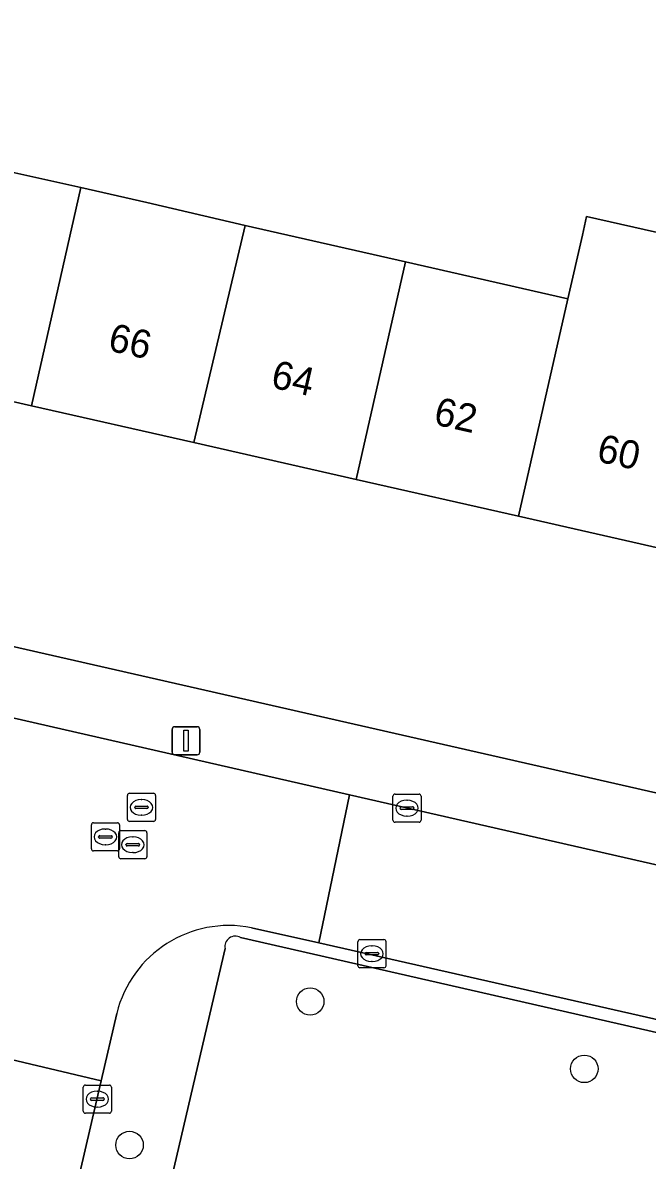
# Model space of a CAD drawing. Extents: x 163683 to 164494, y 382709 to 383872.
# Drawn here: x 164011.82 to 164034.01, y 383579.12 to 383619.56 of the extents above; entities that cross this region are included whole.
import ezdxf

# ---------------------------------------------------------------- set-up
doc = ezdxf.new("R2010")
doc.units = 0
for name, color, linetype in [('IMGEO_Boom', 7, 'Continuous'), ('IMGEO_Erf', 7, 'Continuous'), ('IMGEO_Groenvoorziening', 7, 'Continuous'), ('IMGEO_Kolk', 7, 'Continuous'), ('IMGEO_Lichtmast', 7, 'Continuous'), ('IMGEO_Pand', 7, 'Continuous'), ('IMGEO_Pand_nummerreeks', 7, 'Continuous'), ('IMGEO_Rijbaan_lokaal_open', 7, 'Continuous'), ('IMGEO_Rioolput', 7, 'Continuous'), ('IMGEO_Voetpad_open', 7, 'Continuous')]:
    doc.layers.add(name, color=color, linetype=linetype)

msp = doc.modelspace()

# ---------------------------------------------------------------- linework, layer by layer
at = {"layer": 'IMGEO_Boom'}
for centre in [(164022.035, 383584.763), (164031.775, 383582.367), (164015.615, 383579.66)]:
    msp.add_circle(centre, 0.489, dxfattribs=at)
at = {"layer": 'IMGEO_Erf'}
msp.add_lwpolyline([(163993.91, 383633.211), (163990.673, 383618.913), (163995.55, 383617.81), (163996.624, 383617.566), (164000.221, 383616.749), (164002.337, 383616.268), (164008.112, 383614.985), (164013.888, 383613.701), (164016.226, 383613.169), (164019.72, 383612.358), (164025.425, 383611.059), (164031.194, 383609.746), (164031.708, 383612.014), (164031.858, 383612.675), (164037.629, 383611.367)], dxfattribs=at)
msp.add_lwpolyline([(164029.442, 383602.015), (164023.671, 383603.324), (164017.9, 383604.634), (164012.129, 383605.943), (164006.359, 383607.252), (164000.589, 383608.561), (163994.875, 383609.858), (163988.928, 383611.207), (163987.059, 383602.949), (164039.207, 383591.068), (164041.099, 383599.37), (164035.213, 383600.706)], close=True, dxfattribs=at)
at = {"layer": 'IMGEO_Groenvoorziening'}
msp.add_lwpolyline([(164019.015, 383586.644), (164016.807, 383577.196), (164040.731, 383571.663), (164043.093, 383571.179), (164043.752, 383571.528), (164045.758, 383580.337), (164045.236, 383581.166), (164019.56, 383587.035)], dxfattribs=at)
msp.add_arc((164019.372, 383586.721), 0.366, 59.1424, 192.1713, dxfattribs=at)
at = {"layer": 'IMGEO_Kolk'}
for p, q in [((164025.05, 383592.137), (164025.902, 383592.137)), ((164024.975, 383591.211), (164024.975, 383592.063)), ((164025.463, 383591.917), (164025.488, 383591.917)), ((164025.976, 383592.063), (164025.976, 383591.211)), ((164025.234, 383591.631), (164025.234, 383591.643)), ((164025.672, 383591.594), (164025.274, 383591.594)), ((164025.277, 383591.68), (164025.675, 383591.68)), ((164025.486, 383591.357), (164025.461, 383591.357)), ((164025.718, 383591.643), (164025.718, 383591.631)), ((164025.902, 383591.137), (164025.05, 383591.137)), ((164023.727, 383586.036), (164023.727, 383586.888)), ((164023.802, 383586.962), (164024.654, 383586.962)), ((164024.728, 383586.888), (164024.728, 383586.036)), ((164023.986, 383586.456), (164023.986, 383586.468)), ((164024.029, 383586.505), (164024.427, 383586.505)), ((164024.215, 383586.742), (164024.24, 383586.742)), ((164024.47, 383586.468), (164024.47, 383586.456)), ((164024.424, 383586.419), (164024.026, 383586.419)), ((164024.238, 383586.182), (164024.213, 383586.182)), ((164024.654, 383585.962), (164023.802, 383585.962)), ((164013.971, 383580.865), (164013.971, 383581.717)), ((164014.046, 383581.791), (164014.898, 383581.791)), ((164014.972, 383581.717), (164014.972, 383580.865)), ((164014.23, 383581.285), (164014.23, 383581.297)), ((164014.668, 383581.248), (164014.27, 383581.248)), ((164014.273, 383581.334), (164014.671, 383581.334)), ((164014.459, 383581.571), (164014.484, 383581.571)), ((164014.714, 383581.297), (164014.714, 383581.285)), ((164014.482, 383581.011), (164014.457, 383581.011)), ((164014.898, 383580.791), (164014.046, 383580.791))]:
    msp.add_line(p, q, dxfattribs=at)
for points in [[(164025.05, 383592.137), (164025.902, 383592.137)], [(164024.975, 383591.211), (164024.975, 383592.063)], [(164025.976, 383592.063), (164025.976, 383591.211)], [(164025.902, 383591.137), (164025.05, 383591.137)], [(164023.727, 383586.036), (164023.727, 383586.888)], [(164023.802, 383586.962), (164024.654, 383586.962)], [(164024.728, 383586.888), (164024.728, 383586.036)], [(164024.654, 383585.962), (164023.802, 383585.962)], [(164013.971, 383580.865), (164013.971, 383581.717)], [(164014.046, 383581.791), (164014.898, 383581.791)], [(164014.972, 383581.717), (164014.972, 383580.865)], [(164014.898, 383580.791), (164014.046, 383580.791)]]:
    msp.add_lwpolyline(points, dxfattribs=at)
for centre, radius, start, end in [((164025.052, 383592.061), 0.0765, 91.552, 178.448), ((164025.052, 383592.061), 0.0765, 91.552, 178.448), ((164025.9, 383592.061), 0.0765, 1.552, 88.448), ((164025.9, 383592.061), 0.0765, 1.552, 88.448), ((164025.274, 383591.64), 0.0403, 85.8775, 175.7526), ((164025.271, 383591.63), 0.0366, 178.938, 274.7102), ((164025.675, 383591.637), 0.043, 264.8664, 352.4533), ((164025.679, 383591.642), 0.0386, 1.7309, 96.639), ((164025.052, 383591.213), 0.0765, 181.552, 268.448), ((164025.052, 383591.213), 0.0765, 181.552, 268.448), ((164025.9, 383591.213), 0.0765, 271.552, 358.448), ((164025.9, 383591.213), 0.0765, 271.552, 358.448), ((164023.804, 383586.886), 0.0765, 91.552, 178.448), ((164023.804, 383586.886), 0.0765, 91.552, 178.448), ((164024.652, 383586.886), 0.0765, 1.552, 88.448), ((164024.652, 383586.886), 0.0765, 1.552, 88.448), ((164024.026, 383586.465), 0.0403, 85.8775, 175.7526), ((164024.431, 383586.467), 0.0386, 1.7309, 96.639), ((164024.023, 383586.455), 0.0366, 178.938, 274.7102), ((164024.427, 383586.462), 0.043, 264.8664, 352.4533), ((164023.804, 383586.038), 0.0765, 181.552, 268.448), ((164023.804, 383586.038), 0.0765, 181.552, 268.448), ((164024.652, 383586.038), 0.0765, 271.552, 358.448), ((164024.652, 383586.038), 0.0765, 271.552, 358.448), ((164014.048, 383581.715), 0.0765, 91.552, 178.448), ((164014.048, 383581.715), 0.0765, 91.552, 178.448), ((164014.896, 383581.715), 0.0765, 1.552, 88.448), ((164014.896, 383581.715), 0.0765, 1.552, 88.448), ((164014.27, 383581.294), 0.0403, 85.8775, 175.7526), ((164014.267, 383581.284), 0.0366, 178.938, 274.7102), ((164014.671, 383581.291), 0.043, 264.8664, 352.4533), ((164014.675, 383581.296), 0.0386, 1.7309, 96.639), ((164014.048, 383580.867), 0.0765, 181.552, 268.448), ((164014.048, 383580.867), 0.0765, 181.552, 268.448), ((164014.896, 383580.867), 0.0765, 271.552, 358.448), ((164014.896, 383580.867), 0.0765, 271.552, 358.448)]:
    msp.add_arc(centre, radius, start, end, dxfattribs=at)
for centre, major_axis, ratio, start_param, end_param in [((164025.462, 383591.637), (-0.387, 0.002), 0.722429, 4.712389, 7.853982), ((164025.487, 383591.637), (-0.39, 0.002), 0.717154, 1.570796, 4.712389), ((164024.214, 383586.462), (-0.387, 0.002), 0.722429, 4.712389, 7.853982), ((164024.239, 383586.462), (-0.39, 0.002), 0.717154, 1.570796, 4.712389), ((164014.458, 383581.291), (-0.387, 0.002), 0.722429, 4.712389, 7.853982), ((164014.483, 383581.291), (-0.39, 0.002), 0.717154, 1.570796, 4.712389)]:
    msp.add_ellipse(centre, major_axis=major_axis, ratio=ratio, start_param=start_param, end_param=end_param, dxfattribs=at)
at = {"layer": 'IMGEO_Lichtmast'}
for p, q in [((164017.124, 383593.633), (164017.124, 383594.433)), ((164017.124, 383594.433), (164017.124, 383593.633)), ((164017.224, 383594.533), (164018.014, 383594.533)), ((164018.014, 383594.533), (164017.224, 383594.533)), ((164018.114, 383594.433), (164018.114, 383593.633)), ((164018.114, 383593.633), (164018.114, 383594.433)), ((164018.014, 383593.533), (164017.224, 383593.533)), ((164017.224, 383593.533), (164018.014, 383593.533))]:
    msp.add_line(p, q, dxfattribs=at)
msp.add_lwpolyline([(164017.544, 383594.408), (164017.694, 383594.408), (164017.694, 383593.658), (164017.544, 383593.658), (164017.544, 383594.408)], dxfattribs=at)
for centre, start, end in [((164017.224, 383594.433), 90, 180), ((164017.224, 383594.433), 90, 180), ((164018.014, 383594.433), 0, 90), ((164018.014, 383594.433), 360, 90), ((164017.224, 383593.633), 180, 270), ((164017.224, 383593.633), 180, 270), ((164018.014, 383593.633), 270, 0), ((164018.014, 383593.633), 270, 0)]:
    msp.add_arc(centre, 0.1, start, end, dxfattribs=at)
at = {"layer": 'IMGEO_Pand'}
for points in [[(164013.888, 383613.701), (164008.112, 383614.985), (164006.359, 383607.252), (164012.129, 383605.943)], [(164019.72, 383612.358), (164016.226, 383613.169), (164013.888, 383613.701), (164012.129, 383605.943), (164017.9, 383604.634)], [(164025.425, 383611.059), (164019.72, 383612.358), (164017.9, 383604.634), (164023.671, 383603.324)], [(164036.964, 383608.432), (164037.479, 383610.706), (164037.629, 383611.367), (164031.858, 383612.675), (164031.708, 383612.014), (164031.194, 383609.746), (164029.442, 383602.015), (164035.213, 383600.706)], [(164025.425, 383611.059), (164023.671, 383603.324), (164029.442, 383602.015), (164031.194, 383609.746)]]:
    msp.add_lwpolyline(points, close=True, dxfattribs=at)
at = {"layer": 'IMGEO_Rijbaan_lokaal_open'}
for points in [[(164019.949, 383587.386), (164022.342, 383586.843), (164023.436, 383592.112), (164007.208, 383595.816), (164006.058, 383590.612), (164008.472, 383590.057)], [(164076.149, 383573.969), (164077.158, 383572.739), (164081.707, 383576.503), (164080.667, 383577.751), (164079.252, 383579.014), (164077.37, 383579.801), (164023.436, 383592.112), (164022.342, 383586.843), (164045.365, 383581.618), (164048.797, 383580.84), (164074.85, 383574.867)], [(164011.418, 383585.218), (164010.952, 383582.804), (164014.604, 383581.937), (164015.16, 383584.338)]]:
    msp.add_lwpolyline(points, dxfattribs=at)
msp.add_lwpolyline([(163996.386, 383502.1), (163996.435, 383502.317), (163997.525, 383507.217), (163999.26, 383514.63), (164013.279, 383576.218), (164014.604, 383581.937), (164010.952, 383582.804), (164009.59, 383577.14), (164009.525, 383576.891), (164003.511, 383550.059), (163995.536, 383515.476), (163993.853, 383508.085), (163993.3, 383505.876), (163990.186, 383492.109), (163993.929, 383491.262)], close=True, dxfattribs=at)
msp.add_arc((164019.147, 383583.359), 4.106, 78.7428, 166.2073, dxfattribs=at)
at = {"layer": 'IMGEO_Rioolput'}
for p, q in [((164015.614, 383592.165), (164016.466, 383592.165)), ((164015.539, 383591.239), (164015.539, 383592.091)), ((164016.027, 383591.945), (164016.052, 383591.945)), ((164016.54, 383592.091), (164016.54, 383591.239)), ((164015.798, 383591.659), (164015.798, 383591.671)), ((164016.236, 383591.622), (164015.838, 383591.622)), ((164015.841, 383591.708), (164016.239, 383591.708)), ((164016.05, 383591.385), (164016.025, 383591.385)), ((164016.282, 383591.671), (164016.282, 383591.659)), ((164014.258, 383590.19), (164014.258, 383591.042)), ((164014.333, 383591.116), (164015.185, 383591.116)), ((164015.259, 383591.042), (164015.259, 383590.19)), ((164016.466, 383591.165), (164015.614, 383591.165)), ((164014.517, 383590.61), (164014.517, 383590.622)), ((164014.955, 383590.573), (164014.557, 383590.573)), ((164014.56, 383590.659), (164014.958, 383590.659)), ((164014.746, 383590.896), (164014.771, 383590.896)), ((164015.001, 383590.622), (164015.001, 383590.61)), ((164015.23, 383589.911), (164015.23, 383590.763)), ((164015.305, 383590.837), (164016.157, 383590.837)), ((164015.718, 383590.617), (164015.743, 383590.617)), ((164016.231, 383590.763), (164016.231, 383589.911)), ((164015.185, 383590.116), (164014.333, 383590.116)), ((164014.769, 383590.336), (164014.744, 383590.336)), ((164015.489, 383590.331), (164015.489, 383590.343)), ((164015.927, 383590.294), (164015.529, 383590.294)), ((164015.532, 383590.38), (164015.93, 383590.38)), ((164015.973, 383590.343), (164015.973, 383590.331)), ((164016.157, 383589.837), (164015.305, 383589.837)), ((164015.741, 383590.057), (164015.716, 383590.057))]:
    msp.add_line(p, q, dxfattribs=at)
for points in [[(164015.614, 383592.165), (164016.466, 383592.165)], [(164015.539, 383591.239), (164015.539, 383592.091)], [(164016.54, 383592.091), (164016.54, 383591.239)], [(164014.258, 383590.19), (164014.258, 383591.042)], [(164014.333, 383591.116), (164015.185, 383591.116)], [(164015.259, 383591.042), (164015.259, 383590.19)], [(164016.466, 383591.165), (164015.614, 383591.165)], [(164015.23, 383589.911), (164015.23, 383590.763)], [(164015.305, 383590.837), (164016.157, 383590.837)], [(164016.231, 383590.763), (164016.231, 383589.911)], [(164015.185, 383590.116), (164014.333, 383590.116)], [(164016.157, 383589.837), (164015.305, 383589.837)]]:
    msp.add_lwpolyline(points, dxfattribs=at)
for centre, radius, start, end in [((164015.616, 383592.089), 0.0765, 91.552, 178.448), ((164015.616, 383592.089), 0.0765, 91.552, 178.448), ((164016.464, 383592.089), 0.0765, 1.552, 88.448), ((164016.464, 383592.089), 0.0765, 1.552, 88.448), ((164015.838, 383591.668), 0.0403, 85.8775, 175.7526), ((164015.835, 383591.658), 0.0366, 178.938, 274.7102), ((164016.239, 383591.665), 0.043, 264.8664, 352.4533), ((164016.243, 383591.67), 0.0386, 1.7309, 96.639), ((164014.335, 383591.04), 0.0765, 91.552, 178.448), ((164014.335, 383591.04), 0.0765, 91.552, 178.448), ((164015.183, 383591.04), 0.0765, 1.552, 88.448), ((164015.183, 383591.04), 0.0765, 1.552, 88.448), ((164015.616, 383591.241), 0.0765, 181.552, 268.448), ((164015.616, 383591.241), 0.0765, 181.552, 268.448), ((164016.464, 383591.241), 0.0765, 271.552, 358.448), ((164016.464, 383591.241), 0.0765, 271.552, 358.448), ((164014.557, 383590.619), 0.0403, 85.8775, 175.7526), ((164014.554, 383590.609), 0.0366, 178.938, 274.7102), ((164014.958, 383590.616), 0.043, 264.8664, 352.4533), ((164014.962, 383590.621), 0.0386, 1.7309, 96.639), ((164015.307, 383590.761), 0.0765, 91.552, 178.448), ((164015.307, 383590.761), 0.0765, 91.552, 178.448), ((164016.155, 383590.761), 0.0765, 1.552, 88.448), ((164016.155, 383590.761), 0.0765, 1.552, 88.448), ((164014.335, 383590.192), 0.0765, 181.552, 268.448), ((164014.335, 383590.192), 0.0765, 181.552, 268.448), ((164015.183, 383590.192), 0.0765, 271.552, 358.448), ((164015.183, 383590.192), 0.0765, 271.552, 358.448), ((164015.529, 383590.34), 0.0403, 85.8775, 175.7526), ((164015.526, 383590.33), 0.0366, 178.938, 274.7102), ((164015.93, 383590.337), 0.043, 264.8664, 352.4533), ((164015.934, 383590.342), 0.0386, 1.7309, 96.639), ((164015.307, 383589.913), 0.0765, 181.552, 268.448), ((164015.307, 383589.913), 0.0765, 181.552, 268.448), ((164016.155, 383589.913), 0.0765, 271.552, 358.448), ((164016.155, 383589.913), 0.0765, 271.552, 358.448)]:
    msp.add_arc(centre, radius, start, end, dxfattribs=at)
for centre, major_axis, ratio, start_param, end_param in [((164016.026, 383591.665), (-0.387, 0.002), 0.722429, 4.712389, 7.853982), ((164016.051, 383591.665), (-0.39, 0.002), 0.717154, 1.570796, 4.712389), ((164014.745, 383590.616), (-0.387, 0.002), 0.722429, 4.712389, 7.853982), ((164014.77, 383590.616), (-0.39, 0.002), 0.717154, 1.570796, 4.712389), ((164015.717, 383590.337), (-0.387, 0.002), 0.722429, 4.712389, 7.853982), ((164015.742, 383590.337), (-0.39, 0.002), 0.717154, 1.570796, 4.712389)]:
    msp.add_ellipse(centre, major_axis=major_axis, ratio=ratio, start_param=start_param, end_param=end_param, dxfattribs=at)
at = {"layer": 'IMGEO_Voetpad_open'}
for points in [[(164092.03, 383579.165), (164089.3, 383579.655), (164042.702, 383590.272), (164039.207, 383591.068), (163987.059, 383602.949), (163983.538, 383603.751), (163937.413, 383614.26)], [(163936.417, 383611.838), (163954.793, 383607.698), (163995.567, 383598.474), (164007.208, 383595.816), (164023.436, 383592.112), (164077.37, 383579.801), (164079.252, 383579.014), (164080.667, 383577.751), (164081.707, 383576.503), (164087.406, 383569.659)], [(164046.274, 383570.448), (164045.954, 383571.092), (164047.992, 383579.866), (164048.699, 383580.411), (164074.79, 383574.415), (164074.85, 383574.867), (164048.797, 383580.84), (164045.365, 383581.618), (164022.342, 383586.843), (164019.949, 383587.386)], [(164019.56, 383587.035), (164045.236, 383581.166), (164045.758, 383580.337), (164043.752, 383571.528), (164043.093, 383571.179), (164040.731, 383571.663), (164016.807, 383577.196)], [(164016.807, 383577.196), (164019.015, 383586.644)], [(164015.16, 383584.338), (164014.604, 383581.937), (164013.279, 383576.218)]]:
    msp.add_lwpolyline(points, dxfattribs=at)
for centre, radius, start, end in [((164019.147, 383583.359), 4.106, 78.7428, 166.2073), ((164019.372, 383586.721), 0.366, 59.1424, 192.1713)]:
    msp.add_arc(centre, radius, start, end, dxfattribs=at)

# ---------------------------------------------------------------- texts
at = {"layer": 'IMGEO_Pand_nummerreeks'}
for s, rotation, p in [('66', 347.2173, (164014.809, 383607.919)), ('64', 347.2163, (164020.596, 383606.606)), ('62', 347.2163, (164026.38, 383605.294)), ('60', 347.2173, (164032.173, 383603.98))]:
    msp.add_text(s, height=1, rotation=rotation, dxfattribs=at).set_placement(p)

doc.saveas('drawing.dxf')
